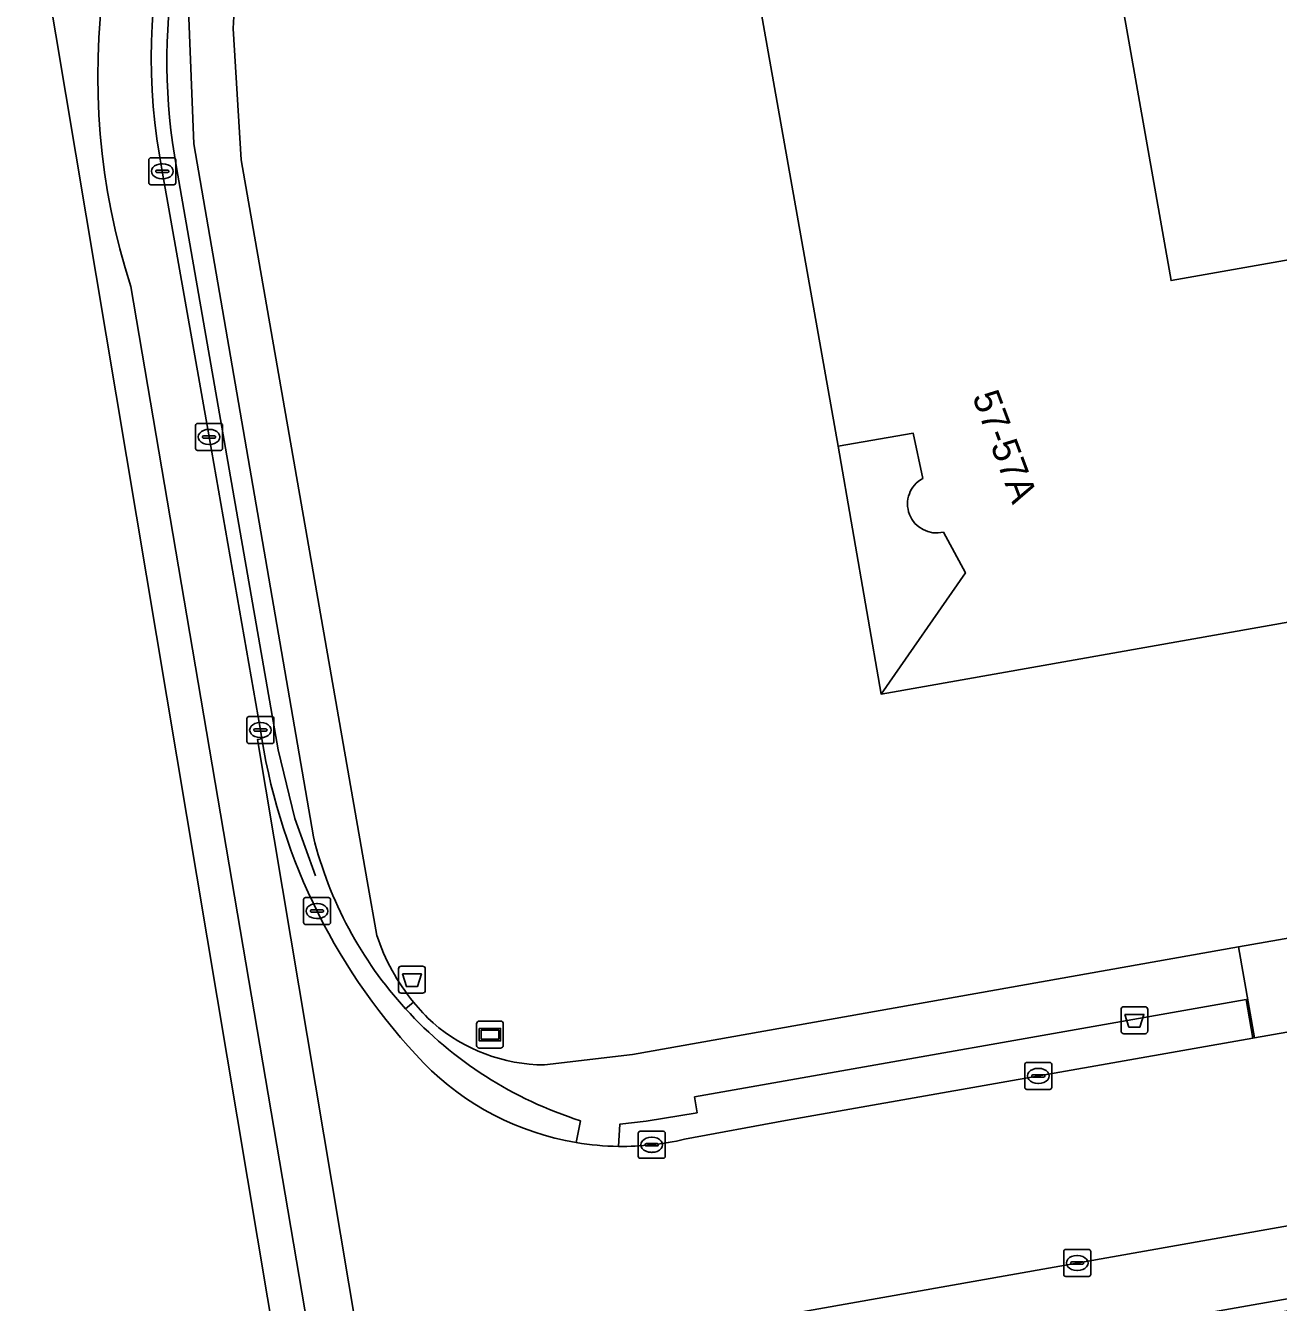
# Model space of a CAD drawing. Extents: x 155018 to 156648, y 383979 to 385733.
# Drawn here: x 155386.17 to 155432.62, y 385442.84 to 385490.19 of the extents above; entities that cross this region are included whole.
import ezdxf

# ---------------------------------------------------------------- set-up
doc = ezdxf.new("R2010")
doc.units = 0
for name, color, linetype in [('IMGEO_Afvalbak', 7, 'Continuous'), ('IMGEO_Berm_groen', 7, 'Continuous'), ('IMGEO_Erf', 7, 'Continuous'), ('IMGEO_Hek', 7, 'Continuous'), ('IMGEO_Informatiebord', 7, 'Continuous'), ('IMGEO_Kolk', 7, 'Continuous'), ('IMGEO_Pand', 7, 'Continuous'), ('IMGEO_Pand_nummerreeks', 7, 'Continuous'), ('IMGEO_Pand_overbouw', 7, 'Continuous'), ('IMGEO_Parkeervlak_open', 7, 'Continuous'), ('IMGEO_Rijbaan_lokaal_gesloten', 7, 'Continuous'), ('IMGEO_Rijbaan_lokaal_open', 7, 'Continuous'), ('IMGEO_Voetpad_open', 7, 'Continuous')]:
    doc.layers.add(name, color=color, linetype=linetype)

msp = doc.modelspace()

# ---------------------------------------------------------------- linework, layer by layer
at = {"layer": 'IMGEO_Afvalbak'}
for p, q in [((155399.993, 385454.406), (155399.993, 385455.206)), ((155399.993, 385455.206), (155399.993, 385454.406)), ((155400.093, 385455.306), (155400.883, 385455.306)), ((155400.883, 385455.306), (155400.093, 385455.306)), ((155400.983, 385455.206), (155400.983, 385454.406)), ((155400.983, 385454.406), (155400.983, 385455.206)), ((155400.883, 385454.306), (155400.093, 385454.306)), ((155400.093, 385454.306), (155400.883, 385454.306)), ((155426.78, 385452.902), (155426.78, 385453.702)), ((155426.78, 385453.702), (155426.78, 385452.902)), ((155426.88, 385453.802), (155427.67, 385453.802)), ((155427.67, 385453.802), (155426.88, 385453.802)), ((155427.77, 385453.702), (155427.77, 385452.902)), ((155427.77, 385452.902), (155427.77, 385453.702)), ((155427.67, 385452.802), (155426.88, 385452.802)), ((155426.88, 385452.802), (155427.67, 385452.802))]:
    msp.add_line(p, q, dxfattribs=at)
for points in [[(155400.136, 385455.02), (155400.84, 385455.02), (155400.691, 385454.55), (155400.285, 385454.55), (155400.136, 385455.02)], [(155426.923, 385453.516), (155427.627, 385453.516), (155427.478, 385453.046), (155427.072, 385453.046), (155426.923, 385453.516)]]:
    msp.add_lwpolyline(points, dxfattribs=at)
for centre, start, end in [((155400.093, 385455.206), 90, 180), ((155400.093, 385455.206), 90, 180), ((155400.883, 385455.206), 0, 90), ((155400.883, 385455.206), 360, 90), ((155400.093, 385454.406), 180, 270), ((155400.093, 385454.406), 180, 270), ((155400.883, 385454.406), 270, 0), ((155400.883, 385454.406), 270, 0), ((155426.88, 385453.702), 90, 180), ((155426.88, 385453.702), 90, 180), ((155427.67, 385453.702), 0, 90), ((155427.67, 385453.702), 360, 90), ((155426.88, 385452.902), 180, 270), ((155426.88, 385452.902), 180, 270), ((155427.67, 385452.902), 270, 0), ((155427.67, 385452.902), 270, 0)]:
    msp.add_arc(centre, 0.1, start, end, dxfattribs=at)
at = {"layer": 'IMGEO_Berm_groen'}
for points in [[(155396.836, 385460.097), (155392.404, 385485.804), (155392.206, 385490.777), (155392.699, 385493.73), (155393.968, 385497.53), (155395.424, 385500), (155395.93, 385500.859), (155402.22, 385509.945)], [(155391.236, 385484.781), (155392.97, 385474.931), (155394.875, 385464.061), (155394.925, 385463.735)], [(155431.661, 385452.636), (155431.423, 385454.064), (155410.971, 385450.455), (155411.063, 385449.87), (155409.17, 385449.555), (155408.193, 385449.446), (155408.15, 385448.624)], [(155410.596, 385448.886), (155414.341, 385449.584), (155431.661, 385452.636)], [(155406.581, 385448.765), (155406.74, 385449.574)]]:
    msp.add_lwpolyline(points, dxfattribs=at)
for centre, radius, start, end in [((155412.73, 385489.015), 21.907, 140.8175, 191.1443), ((155417.217, 385467.356), 22.584, 189.2271, 223.8382), ((155411.205, 385463.7), 14.814, 194.0782, 222.3334), ((155411.207, 385463.699), 14.814, 222.3238, 252.4508), ((155408.281, 385458.919), 10.296, 224.4141, 260.4948), ((155408.292, 385458.697), 10.074, 269.1909, 276.2042), ((155408.276, 385458.982), 10.359, 276.1221, 282.9402)]:
    msp.add_arc(centre, radius, start, end, dxfattribs=at)
at = {"layer": 'IMGEO_Erf'}
for points in [[(155419.428, 385473.392), (155419.074, 385475.068), (155416.289, 385474.583), (155413.427, 385490.745), (155418.006, 385497.261), (155418.169, 385496.514), (155420.029, 385496.85), (155419.937, 385497.619), (155426.458, 385493.047), (155428.638, 385480.73), (155440.953, 385482.902), (155447.458, 385478.337), (155446.707, 385478.17), (155447.049, 385476.298), (155447.84, 385476.438), (155443.237, 385469.876)], [(155393.859, 385490.075), (155394.163, 385485.209), (155398.833, 385458.472), (155399.187, 385456.448)], [(155405.406, 385451.645), (155408.672, 385452.036), (155431.137, 385456.017), (155437.066, 385457.067), (155475.32, 385463.846), (155483.715, 385465.307), (155494.525, 385467.247), (155500, 385468.196), (155514.933, 385470.839), (155529.237, 385473.373), (155541.495, 385475.534)], [(155443.237, 385469.876), (155417.884, 385465.397), (155421.012, 385469.886), (155420.192, 385471.399)]]:
    msp.add_lwpolyline(points, dxfattribs=at)
for centre, radius, start, end in [((155412.383, 385489.191), 18.545, 155.2974, 177.2672), ((155419.94, 385472.445), 1.076, 118.4013, 283.5466), ((155406.532, 385458.873), 7.734, 198.2695, 219.3077), ((155406.594, 385458.924), 7.816, 219.3111, 227.1019), ((155405.44, 385458.006), 6.361, 229.085, 269.6935)]:
    msp.add_arc(centre, radius, start, end, dxfattribs=at)
at = {"layer": 'IMGEO_Hek'}
msp.add_lwpolyline([(155391.764, 385484.918), (155395.534, 385463.327), (155396.143, 385460.782), (155396.919, 385458.661)], dxfattribs=at)
msp.add_arc((155413.383, 385488.865), 21.976, 151.4929, 190.3479, dxfattribs=at)
at = {"layer": 'IMGEO_Informatiebord'}
for p, q in [((155402.887, 385452.368), (155402.887, 385453.168)), ((155402.887, 385453.168), (155402.887, 385452.368)), ((155402.987, 385453.268), (155403.777, 385453.268)), ((155403.777, 385453.268), (155402.987, 385453.268)), ((155403.877, 385453.168), (155403.877, 385452.368)), ((155403.877, 385452.368), (155403.877, 385453.168)), ((155403.777, 385452.268), (155402.987, 385452.268)), ((155402.987, 385452.268), (155403.777, 385452.268))]:
    msp.add_line(p, q, dxfattribs=at)
for points in [[(155402.988, 385453), (155403.776, 385453), (155403.776, 385452.536), (155402.988, 385452.536), (155402.988, 385453)], [(155403.053, 385452.935), (155403.053, 385452.601), (155403.711, 385452.601), (155403.711, 385452.935), (155403.053, 385452.935)]]:
    msp.add_lwpolyline(points, dxfattribs=at)
for centre, start, end in [((155402.987, 385453.168), 90, 180), ((155402.987, 385453.168), 90, 180), ((155403.777, 385453.168), 0, 90), ((155403.777, 385453.168), 360, 90), ((155402.987, 385452.368), 180, 270), ((155402.987, 385452.368), 180, 270), ((155403.777, 385452.368), 270, 0), ((155403.777, 385452.368), 270, 0)]:
    msp.add_arc(centre, 0.1, start, end, dxfattribs=at)
at = {"layer": 'IMGEO_Kolk'}
for p, q in [((155390.735, 385484.355), (155390.735, 385485.207)), ((155390.81, 385485.281), (155391.662, 385485.281)), ((155391.223, 385485.061), (155391.248, 385485.061)), ((155391.736, 385485.207), (155391.736, 385484.355)), ((155390.994, 385484.775), (155390.994, 385484.787)), ((155391.432, 385484.738), (155391.034, 385484.738)), ((155391.037, 385484.824), (155391.435, 385484.824)), ((155391.246, 385484.501), (155391.221, 385484.501)), ((155391.478, 385484.787), (155391.478, 385484.775)), ((155391.662, 385484.281), (155390.81, 385484.281)), ((155392.544, 385475.431), (155393.396, 385475.431)), ((155392.469, 385474.505), (155392.469, 385475.357)), ((155392.771, 385474.974), (155393.169, 385474.974)), ((155392.957, 385475.211), (155392.982, 385475.211)), ((155393.47, 385475.357), (155393.47, 385474.505)), ((155392.728, 385474.925), (155392.728, 385474.937)), ((155393.166, 385474.888), (155392.768, 385474.888)), ((155392.98, 385474.651), (155392.955, 385474.651)), ((155393.212, 385474.937), (155393.212, 385474.925)), ((155393.396, 385474.431), (155392.544, 385474.431)), ((155394.449, 385464.561), (155395.301, 385464.561)), ((155394.374, 385463.635), (155394.374, 385464.487)), ((155394.633, 385464.055), (155394.633, 385464.067)), ((155394.676, 385464.104), (155395.074, 385464.104)), ((155394.862, 385464.341), (155394.887, 385464.341)), ((155395.117, 385464.067), (155395.117, 385464.055)), ((155395.375, 385464.487), (155395.375, 385463.635)), ((155395.071, 385464.018), (155394.673, 385464.018)), ((155394.885, 385463.781), (155394.86, 385463.781)), ((155395.301, 385463.561), (155394.449, 385463.561)), ((155396.47, 385456.923), (155396.47, 385457.775)), ((155396.545, 385457.849), (155397.397, 385457.849)), ((155396.958, 385457.629), (155396.983, 385457.629)), ((155397.471, 385457.775), (155397.471, 385456.923)), ((155396.729, 385457.343), (155396.729, 385457.355)), ((155397.167, 385457.306), (155396.769, 385457.306)), ((155396.772, 385457.392), (155397.17, 385457.392)), ((155396.981, 385457.069), (155396.956, 385457.069)), ((155397.213, 385457.355), (155397.213, 385457.343)), ((155397.397, 385456.849), (155396.545, 385456.849)), ((155423.212, 385450.81), (155423.212, 385451.662)), ((155423.287, 385451.736), (155424.139, 385451.736)), ((155423.514, 385451.279), (155423.912, 385451.279)), ((155423.7, 385451.516), (155423.725, 385451.516)), ((155424.213, 385451.662), (155424.213, 385450.81)), ((155423.471, 385451.23), (155423.471, 385451.242)), ((155423.909, 385451.193), (155423.511, 385451.193)), ((155423.723, 385450.956), (155423.698, 385450.956)), ((155423.955, 385451.242), (155423.955, 385451.23)), ((155424.139, 385450.736), (155423.287, 385450.736)), ((155408.88, 385448.256), (155408.88, 385449.108)), ((155408.955, 385449.182), (155409.807, 385449.182)), ((155409.368, 385448.962), (155409.393, 385448.962)), ((155409.881, 385449.108), (155409.881, 385448.256)), ((155409.139, 385448.676), (155409.139, 385448.688)), ((155409.577, 385448.639), (155409.179, 385448.639)), ((155409.182, 385448.725), (155409.58, 385448.725)), ((155409.623, 385448.688), (155409.623, 385448.676)), ((155409.807, 385448.182), (155408.955, 385448.182)), ((155409.391, 385448.402), (155409.366, 385448.402)), ((155424.654, 385443.873), (155424.654, 385444.725)), ((155424.729, 385444.799), (155425.581, 385444.799)), ((155425.655, 385444.725), (155425.655, 385443.873)), ((155424.913, 385444.293), (155424.913, 385444.305)), ((155425.351, 385444.256), (155424.953, 385444.256)), ((155424.956, 385444.342), (155425.354, 385444.342)), ((155425.142, 385444.579), (155425.167, 385444.579)), ((155425.397, 385444.305), (155425.397, 385444.293)), ((155425.581, 385443.799), (155424.729, 385443.799)), ((155425.165, 385444.019), (155425.14, 385444.019))]:
    msp.add_line(p, q, dxfattribs=at)
for points in [[(155390.735, 385484.355), (155390.735, 385485.207)], [(155390.81, 385485.281), (155391.662, 385485.281)], [(155391.736, 385485.207), (155391.736, 385484.355)], [(155391.662, 385484.281), (155390.81, 385484.281)], [(155392.544, 385475.431), (155393.396, 385475.431)], [(155392.469, 385474.505), (155392.469, 385475.357)], [(155393.47, 385475.357), (155393.47, 385474.505)], [(155393.396, 385474.431), (155392.544, 385474.431)], [(155394.449, 385464.561), (155395.301, 385464.561)], [(155394.374, 385463.635), (155394.374, 385464.487)], [(155395.375, 385464.487), (155395.375, 385463.635)], [(155395.301, 385463.561), (155394.449, 385463.561)], [(155396.47, 385456.923), (155396.47, 385457.775)], [(155396.545, 385457.849), (155397.397, 385457.849)], [(155397.471, 385457.775), (155397.471, 385456.923)], [(155397.397, 385456.849), (155396.545, 385456.849)], [(155423.212, 385450.81), (155423.212, 385451.662)], [(155423.287, 385451.736), (155424.139, 385451.736)], [(155424.213, 385451.662), (155424.213, 385450.81)], [(155424.139, 385450.736), (155423.287, 385450.736)], [(155408.88, 385448.256), (155408.88, 385449.108)], [(155408.955, 385449.182), (155409.807, 385449.182)], [(155409.881, 385449.108), (155409.881, 385448.256)], [(155409.807, 385448.182), (155408.955, 385448.182)], [(155424.654, 385443.873), (155424.654, 385444.725)], [(155424.729, 385444.799), (155425.581, 385444.799)], [(155425.655, 385444.725), (155425.655, 385443.873)], [(155425.581, 385443.799), (155424.729, 385443.799)]]:
    msp.add_lwpolyline(points, dxfattribs=at)
for centre, radius, start, end in [((155390.812, 385485.205), 0.0765, 91.552, 178.448), ((155390.812, 385485.205), 0.0765, 91.552, 178.448), ((155391.66, 385485.205), 0.0765, 1.552, 88.448), ((155391.66, 385485.205), 0.0765, 1.552, 88.448), ((155391.034, 385484.784), 0.0403, 85.8775, 175.7526), ((155391.031, 385484.774), 0.0366, 178.938, 274.7102), ((155391.435, 385484.781), 0.043, 264.8664, 352.4533), ((155391.439, 385484.786), 0.0386, 1.7309, 96.639), ((155390.812, 385484.357), 0.0765, 181.552, 268.448), ((155390.812, 385484.357), 0.0765, 181.552, 268.448), ((155391.66, 385484.357), 0.0765, 271.552, 358.448), ((155391.66, 385484.357), 0.0765, 271.552, 358.448), ((155392.546, 385475.355), 0.0765, 91.552, 178.448), ((155392.546, 385475.355), 0.0765, 91.552, 178.448), ((155393.394, 385475.355), 0.0765, 1.552, 88.448), ((155393.394, 385475.355), 0.0765, 1.552, 88.448), ((155392.768, 385474.934), 0.0403, 85.8775, 175.7526), ((155393.173, 385474.936), 0.0386, 1.7309, 96.639), ((155392.546, 385474.507), 0.0765, 181.552, 268.448), ((155392.546, 385474.507), 0.0765, 181.552, 268.448), ((155392.765, 385474.924), 0.0366, 178.938, 274.7102), ((155393.169, 385474.931), 0.043, 264.8664, 352.4533), ((155393.394, 385474.507), 0.0765, 271.552, 358.448), ((155393.394, 385474.507), 0.0765, 271.552, 358.448), ((155394.451, 385464.485), 0.0765, 91.552, 178.448), ((155394.451, 385464.485), 0.0765, 91.552, 178.448), ((155395.299, 385464.485), 0.0765, 1.552, 88.448), ((155395.299, 385464.485), 0.0765, 1.552, 88.448), ((155394.673, 385464.064), 0.0403, 85.8775, 175.7526), ((155395.078, 385464.066), 0.0386, 1.7309, 96.639), ((155394.451, 385463.637), 0.0765, 181.552, 268.448), ((155394.451, 385463.637), 0.0765, 181.552, 268.448), ((155394.67, 385464.054), 0.0366, 178.938, 274.7102), ((155395.074, 385464.061), 0.043, 264.8664, 352.4533), ((155395.299, 385463.637), 0.0765, 271.552, 358.448), ((155395.299, 385463.637), 0.0765, 271.552, 358.448), ((155396.547, 385457.773), 0.0765, 91.552, 178.448), ((155396.547, 385457.773), 0.0765, 91.552, 178.448), ((155397.395, 385457.773), 0.0765, 1.552, 88.448), ((155397.395, 385457.773), 0.0765, 1.552, 88.448), ((155396.769, 385457.352), 0.0403, 85.8775, 175.7526), ((155396.766, 385457.342), 0.0366, 178.938, 274.7102), ((155397.17, 385457.349), 0.043, 264.8664, 352.4533), ((155397.174, 385457.354), 0.0386, 1.7309, 96.639), ((155396.547, 385456.925), 0.0765, 181.552, 268.448), ((155396.547, 385456.925), 0.0765, 181.552, 268.448), ((155397.395, 385456.925), 0.0765, 271.552, 358.448), ((155397.395, 385456.925), 0.0765, 271.552, 358.448), ((155423.289, 385451.66), 0.0765, 91.552, 178.448), ((155423.289, 385451.66), 0.0765, 91.552, 178.448), ((155423.511, 385451.239), 0.0403, 85.8775, 175.7526), ((155423.916, 385451.241), 0.0386, 1.7309, 96.639), ((155424.137, 385451.66), 0.0765, 1.552, 88.448), ((155424.137, 385451.66), 0.0765, 1.552, 88.448), ((155423.289, 385450.812), 0.0765, 181.552, 268.448), ((155423.289, 385450.812), 0.0765, 181.552, 268.448), ((155423.508, 385451.229), 0.0366, 178.938, 274.7102), ((155423.912, 385451.236), 0.043, 264.8664, 352.4533), ((155424.137, 385450.812), 0.0765, 271.552, 358.448), ((155424.137, 385450.812), 0.0765, 271.552, 358.448), ((155408.957, 385449.106), 0.0765, 91.552, 178.448), ((155408.957, 385449.106), 0.0765, 91.552, 178.448), ((155409.805, 385449.106), 0.0765, 1.552, 88.448), ((155409.805, 385449.106), 0.0765, 1.552, 88.448), ((155409.179, 385448.685), 0.0403, 85.8775, 175.7526), ((155409.176, 385448.675), 0.0366, 178.938, 274.7102), ((155409.58, 385448.682), 0.043, 264.8664, 352.4533), ((155409.584, 385448.687), 0.0386, 1.7309, 96.639), ((155408.957, 385448.258), 0.0765, 181.552, 268.448), ((155408.957, 385448.258), 0.0765, 181.552, 268.448), ((155409.805, 385448.258), 0.0765, 271.552, 358.448), ((155409.805, 385448.258), 0.0765, 271.552, 358.448), ((155424.731, 385444.723), 0.0765, 91.552, 178.448), ((155424.731, 385444.723), 0.0765, 91.552, 178.448), ((155425.579, 385444.723), 0.0765, 1.552, 88.448), ((155425.579, 385444.723), 0.0765, 1.552, 88.448), ((155424.953, 385444.302), 0.0403, 85.8775, 175.7526), ((155424.95, 385444.292), 0.0366, 178.938, 274.7102), ((155425.354, 385444.299), 0.043, 264.8664, 352.4533), ((155425.358, 385444.304), 0.0386, 1.7309, 96.639), ((155424.731, 385443.875), 0.0765, 181.552, 268.448), ((155424.731, 385443.875), 0.0765, 181.552, 268.448), ((155425.579, 385443.875), 0.0765, 271.552, 358.448), ((155425.579, 385443.875), 0.0765, 271.552, 358.448)]:
    msp.add_arc(centre, radius, start, end, dxfattribs=at)
for centre, major_axis, ratio, start_param, end_param in [((155391.222, 385484.781), (-0.387, 0.002), 0.722429, 4.712389, 7.853982), ((155391.247, 385484.781), (-0.39, 0.002), 0.717154, 1.570796, 4.712389), ((155392.956, 385474.931), (-0.387, 0.002), 0.722429, 4.712389, 7.853982), ((155392.981, 385474.931), (-0.39, 0.002), 0.717154, 1.570796, 4.712389), ((155394.861, 385464.061), (-0.387, 0.002), 0.722429, 4.712389, 7.853982), ((155394.886, 385464.061), (-0.39, 0.002), 0.717154, 1.570796, 4.712389), ((155396.957, 385457.349), (-0.387, 0.002), 0.722429, 4.712389, 7.853982), ((155396.982, 385457.349), (-0.39, 0.002), 0.717154, 1.570796, 4.712389), ((155423.699, 385451.236), (-0.387, 0.002), 0.722429, 4.712389, 7.853982), ((155423.724, 385451.236), (-0.39, 0.002), 0.717154, 1.570796, 4.712389), ((155409.367, 385448.682), (-0.387, 0.002), 0.722429, 4.712389, 7.853982), ((155409.392, 385448.682), (-0.39, 0.002), 0.717154, 1.570796, 4.712389), ((155425.141, 385444.299), (-0.387, 0.002), 0.722429, 4.712389, 7.853982), ((155425.166, 385444.299), (-0.39, 0.002), 0.717154, 1.570796, 4.712389)]:
    msp.add_ellipse(centre, major_axis=major_axis, ratio=ratio, start_param=start_param, end_param=end_param, dxfattribs=at)
at = {"layer": 'IMGEO_Pand'}
msp.add_lwpolyline([(155420.192, 385471.399), (155421.012, 385469.886), (155417.884, 385465.397), (155443.237, 385469.876), (155447.84, 385476.438), (155447.049, 385476.298), (155446.707, 385478.17), (155447.458, 385478.337), (155440.953, 385482.902), (155428.638, 385480.73), (155426.458, 385493.047), (155419.937, 385497.619), (155420.029, 385496.85), (155418.169, 385496.514), (155418.006, 385497.261), (155413.427, 385490.745), (155416.289, 385474.583), (155419.074, 385475.068), (155419.428, 385473.392)], dxfattribs=at)
msp.add_arc((155419.94, 385472.445), 1.076, 118.4013, 283.5466, dxfattribs=at)
at = {"layer": 'IMGEO_Pand_overbouw'}
for points in [[(155419.428, 385473.392), (155419.074, 385475.068), (155416.289, 385474.583)], [(155416.289, 385474.583), (155417.884, 385465.397), (155421.012, 385469.886), (155420.192, 385471.399)]]:
    msp.add_lwpolyline(points, dxfattribs=at)
msp.add_arc((155419.94, 385472.445), 1.076, 118.4013, 283.5466, dxfattribs=at)
at = {"layer": 'IMGEO_Parkeervlak_open'}
for points in [[(155455.141, 385449.611), (155412.013, 385441.97)], [(155413.218, 385439.496), (155413.718, 385439.584), (155423.112, 385441.238), (155454.847, 385446.825)]]:
    msp.add_lwpolyline(points, dxfattribs=at)
at = {"layer": 'IMGEO_Rijbaan_lokaal_gesloten'}
for points in [[(155571.16, 385628.551), (155434.108, 385563.323), (155386.165, 385496.571), (155415.328, 385322.488), (155407.859, 385312.922)], [(155406.925, 385394.35), (155405.179, 385404.091), (155404.659, 385406.857), (155401.977, 385422.138), (155400.811, 385428.715), (155400.765, 385428.893), (155400.607, 385428.866), (155394.76, 385463.71), (155394.925, 385463.735), (155394.875, 385464.061), (155392.97, 385474.931), (155391.236, 385484.781)], [(155390.067, 385480.505), (155398.287, 385432.162), (155417.5, 385322.861)], [(155417.5, 385322.861), (155398.287, 385432.162), (155390.067, 385480.505)], [(155548.576, 385472.966), (155547.798, 385472.881), (155544.569, 385472.53), (155542.375, 385472.171), (155515.531, 385467.427), (155503.385, 385465.292), (155500, 385464.685), (155495.142, 385463.824), (155492.391, 385463.322), (155483.105, 385461.675), (155475.947, 385460.443), (155437.644, 385453.691), (155431.732, 385452.649), (155431.661, 385452.636), (155414.341, 385449.584), (155410.596, 385448.886)], [(155394.925, 385463.735), (155394.76, 385463.71), (155400.607, 385428.866), (155400.765, 385428.893)], [(155408.045, 385441.211), (155409.863, 385441.587), (155410.77, 385441.756), (155412.013, 385441.97), (155455.141, 385449.611), (155455.271, 385449.634), (155461.431, 385450.718), (155471.415, 385452.475), (155484.608, 385454.766), (155494.145, 385456.472), (155498.713, 385457.269), (155500, 385457.49), (155504.121, 385458.198)]]:
    msp.add_lwpolyline(points, dxfattribs=at)
for centre, radius, start, end in [((155414.464, 385488.329), 25.621, 146.4038, 197.7804), ((155414.464, 385488.329), 25.621, 146.4038, 197.7804), ((155412.73, 385489.015), 21.907, 140.8175, 191.1443), ((155417.217, 385467.356), 22.584, 189.2271, 223.8382), ((155408.281, 385458.919), 10.296, 224.4141, 260.4948), ((155408.271, 385458.776), 10.152, 260.4151, 269.3146), ((155408.292, 385458.697), 10.074, 269.1909, 276.2042), ((155408.276, 385458.982), 10.359, 276.1221, 282.9402)]:
    msp.add_arc(centre, radius, start, end, dxfattribs=at)
at = {"layer": 'IMGEO_Rijbaan_lokaal_open'}
msp.add_lwpolyline([(155437.066, 385457.067), (155431.137, 385456.017), (155431.732, 385452.649), (155437.644, 385453.691)], close=True, dxfattribs=at)
at = {"layer": 'IMGEO_Voetpad_open'}
for points in [[(155435.925, 385555.057), (155446.802, 385561.433), (155453.598, 385564.839), (155452.829, 385566.316), (155449.864, 385564.835), (155450.106, 385564.29), (155448.79, 385563.614), (155448.512, 385564.16), (155446.112, 385562.962), (155434.827, 385556.382), (155419.693, 385534.868), (155417.347, 385531.533), (155417.082, 385531.152), (155414.437, 385527.355), (155411.198, 385522.837), (155403.99, 385512.527), (155402.22, 385509.945), (155395.93, 385500.859), (155395.424, 385500), (155393.968, 385497.53), (155392.699, 385493.73), (155392.206, 385490.777), (155392.404, 385485.804), (155396.836, 385460.097)], [(155399.187, 385456.448), (155398.833, 385458.472), (155394.163, 385485.209), (155393.859, 385490.075)], [(155431.661, 385452.636), (155431.732, 385452.649), (155431.137, 385456.017), (155408.672, 385452.036), (155405.406, 385451.645)], [(155400.547, 385453.973), (155400.254, 385453.724)], [(155400.254, 385453.724), (155400.547, 385453.973)], [(155408.15, 385448.624), (155408.193, 385449.446), (155409.17, 385449.555), (155411.063, 385449.87), (155410.971, 385450.455), (155431.423, 385454.064), (155431.661, 385452.636)], [(155406.74, 385449.574), (155406.581, 385448.765)], [(155454.847, 385446.825), (155423.112, 385441.238), (155423.177, 385440.825), (155455.398, 385446.434), (155455.249, 385447.183), (155455.093, 385447.164)]]:
    msp.add_lwpolyline(points, dxfattribs=at)
for centre, radius, start, end in [((155412.383, 385489.191), 18.545, 155.2974, 177.2672), ((155411.205, 385463.7), 14.814, 194.0782, 222.3334), ((155406.532, 385458.873), 7.734, 198.2695, 219.3077), ((155411.207, 385463.699), 14.814, 222.3238, 252.4508), ((155406.594, 385458.924), 7.816, 219.3111, 227.1019), ((155405.44, 385458.006), 6.361, 229.085, 269.6935), ((155408.271, 385458.776), 10.152, 260.4151, 269.3146)]:
    msp.add_arc(centre, radius, start, end, dxfattribs=at)

# ---------------------------------------------------------------- texts
at = {"layer": 'IMGEO_Pand_nummerreeks'}
msp.add_text('57-57A', height=1, rotation=290.5051, dxfattribs=at).set_placement((155421.255, 385476.431))

doc.saveas('drawing.dxf')
